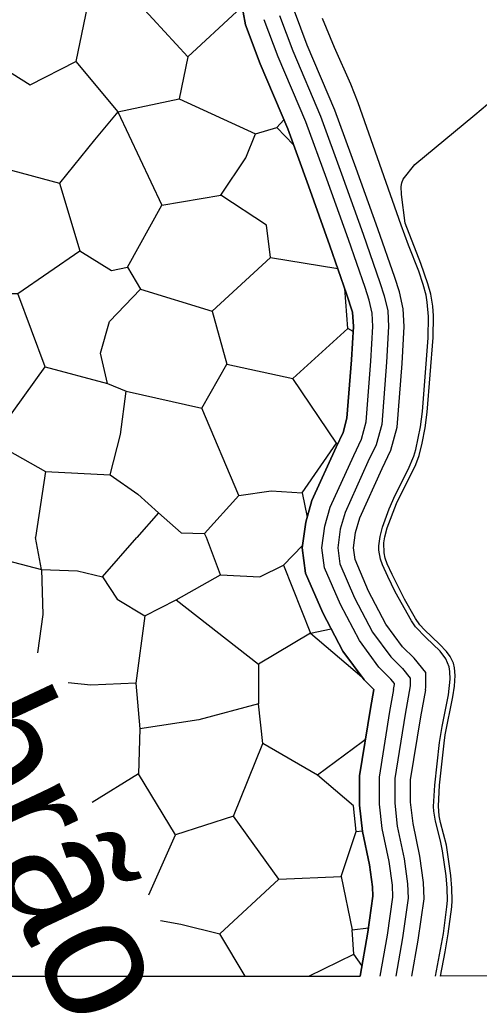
# Model space of a CAD drawing. Extents: x -64005 to -55000, y -89025 to -80000.
# Drawn here: x -61817 to -61523, y -89025 to -88387 of the extents above; entities that cross this region are included whole.
import ezdxf
from ezdxf.enums import TextEntityAlignment as Align

# ---------------------------------------------------------------- set-up
doc = ezdxf.new("R2010")
doc.units = 0
doc.header["$LTSCALE"] = 32
doc.linetypes.add('LONG_DASHED', pattern=[7.5, 6, -1.5])
for name, color, linetype, lineweight in [('19', 7, 'Continuous', 25), ('24', 7, 'Continuous', 25), ('31', 7, 'Continuous', 25), ('39', 7, 'LONG_DASHED', 25), ('7', 7, 'Continuous', 13), ('8', 7, 'Continuous', 25)]:
    doc.layers.add(name, color=color, linetype=linetype, lineweight=lineweight)

msp = doc.modelspace()

# ---------------------------------------------------------------- linework, layer by layer
at = {"layer": '19'}
for p, q in [((-61641.7, -88467.04), (-61652.48, -88456.03)), ((-61656.45, -88539.3), (-61613.33, -88546.21)), ((-61603.56, -88586.65), (-61606.92, -88584.67)), ((-61614.14, -88658.28), (-61613.36, -88658.38)), ((-61800.4, -88676.33), (-61806.81, -88718.73)), ((-61630.79, -88779.9), (-61617.65, -88777.1)), ((-61630.79, -88779.9), (-61598.03, -88807.8)), ((-61601.49, -88906.92), (-61597.56, -88906.6)), ((-61672.61, -88999.75), (-61688.94, -88972.65)), ((-61597.89, -88992.85), (-61603.03, -88985.59))]:
    msp.add_line(p, q, dxfattribs=at)
for points in [[(-61882.6, -88065.05), (-61881.03, -88064.78), (-61872.61, -88076.71), (-61848.56, -88123.48), (-61829.74, -88161.94), (-61806.37, -88213.61), (-61792.5, -88244.05), (-61782.76, -88256.32), (-61773.1, -88266.63), (-61754.16, -88282.18), (-61726.51, -88300.2), (-61705.08, -88310.6), (-61694.49, -88315.42), (-61690.43, -88318.22), (-61689.11, -88319.49), (-61686.13, -88328.43), (-61678.52, -88357.57), (-61672.5, -88390.28), (-61663.05, -88415.24), (-61645.42, -88456.86), (-61632.1, -88493.28), (-61618.35, -88531.8), (-61607.68, -88562.43), (-61603.86, -88574.21)], [(-61603.86, -88574.21), (-61607.68, -88562.43), (-61618.35, -88531.8), (-61632.1, -88493.28), (-61645.42, -88456.86), (-61663.05, -88415.24), (-61672.5, -88390.28), (-61678.52, -88357.57), (-61686.13, -88328.43), (-61689.11, -88319.49), (-61690.43, -88318.22), (-61694.49, -88315.42), (-61705.08, -88310.6), (-61726.51, -88300.2), (-61754.16, -88282.18), (-61773.1, -88266.63), (-61782.76, -88256.32), (-61792.5, -88244.05), (-61806.37, -88213.61), (-61829.74, -88161.94), (-61848.56, -88123.48), (-61872.61, -88076.71), (-61881.03, -88064.78), (-61882.6, -88065.05)], [(-61748.25, -88368.36), (-61731.76, -88386.41), (-61709.3, -88410.64), (-61678.05, -88381.57), (-61690.85, -88317.93)], [(-62155.05, -88340.93), (-62149.46, -88350.57), (-62108.22, -88423.39), (-62088.19, -88460.13), (-62058.93, -88515.66), (-62030.69, -88571.74), (-62016.98, -88599.98), (-62003.83, -88627.76), (-61978.23, -88683.64), (-61953.33, -88739.82), (-61904.37, -88852.55), (-61867.18, -88936.88), (-61848.07, -88978.81), (-61838.23, -88999.77), (-61599.09, -88999.74)], [(-61772.46, -88372.32), (-61781.06, -88413.73), (-61754.2, -88445.89), (-61715.01, -88437.52)], [(-61848.64, -88388.18), (-61827.51, -88417.69), (-61810.33, -88428.71), (-61781.06, -88413.73)], [(-61709.3, -88410.64), (-61715.01, -88437.52), (-61666.13, -88459.99), (-61652.48, -88456.03), (-61647.87, -88451.08)], [(-61851.28, -88443.69), (-61827.07, -88482.02), (-61791.62, -88491.72)], [(-61754.2, -88445.89), (-61769.18, -88463.96), (-61791.62, -88491.72), (-61778.42, -88534.9), (-61758.16, -88547.67), (-61748.03, -88545.47), (-61726.02, -88505.82)], [(-61754.2, -88445.89), (-61726.02, -88505.82), (-61688.16, -88499.2), (-61672.3, -88475.4), (-61666.13, -88459.99)], [(-61748.03, -88545.47), (-61739.67, -88559.57), (-61693.88, -88573.67), (-61656.45, -88539.3), (-61659.09, -88518.59), (-61688.16, -88499.2)], [(-61851.72, -88516.82), (-61845.12, -88552.51), (-61842.04, -88562.21), (-61818.26, -88562.21), (-61778.42, -88534.9)], [(-61835.13, -88656.96), (-61800.77, -88609.36), (-61818.26, -88562.21)], [(-61800.77, -88609.36), (-61760.77, -88619.95), (-61765.18, -88600.56), (-61759.46, -88580.29), (-61739.67, -88559.57)], [(-61693.88, -88573.67), (-61684.42, -88607.59), (-61642.15, -88616.84), (-61606.92, -88584.67), (-61608.84, -88559.1)], [(-61603.86, -88574.21), (-61603.36, -88583.4), (-61604.65, -88604.86), (-61607.51, -88642.28), (-61610, -88651.28), (-61614.49, -88660.76), (-61629.92, -88694.82), (-61633.84, -88708.71), (-61636.14, -88725.17), (-61633.93, -88741.51), (-61622.97, -88766.96), (-61610.17, -88791.35), (-61596.53, -88809.84), (-61590.3, -88816.07), (-61592.49, -88828.08), (-61599.44, -88871.27), (-61599.44, -88890.09), (-61597.51, -88907.07), (-61593.04, -88928.32), (-61591.1, -88942.39), (-61590.92, -88948.38), (-61594.2, -88971.53), (-61599.09, -88999.74)], [(-61599.09, -88999.74), (-61594.2, -88971.53), (-61590.92, -88948.38), (-61591.1, -88942.39), (-61593.04, -88928.32), (-61597.51, -88907.07), (-61599.44, -88890.09), (-61599.44, -88871.27), (-61592.49, -88828.08), (-61590.3, -88816.07), (-61596.53, -88809.84), (-61610.17, -88791.35), (-61622.97, -88766.96), (-61633.93, -88741.51), (-61636.14, -88725.17), (-61633.84, -88708.71), (-61629.92, -88694.82), (-61614.49, -88660.76), (-61610, -88651.28), (-61607.51, -88642.28), (-61604.65, -88604.86), (-61603.36, -88583.4), (-61603.86, -88574.21)], [(-61760.77, -88619.95), (-61748.89, -88624.78), (-61700.45, -88635.8), (-61684.42, -88607.59)], [(-61636.15, -88689.99), (-61614.14, -88658.28), (-61642.15, -88616.84)], [(-61835.13, -88656.96), (-61800.4, -88676.33), (-61759.01, -88678.54), (-61752.41, -88652.55), (-61748.89, -88624.78)], [(-61697.5, -88718.73), (-61698.69, -88716), (-61676.66, -88691.76), (-61700.45, -88635.8)], [(-61759.01, -88678.54), (-61741.4, -88690.89), (-61728.19, -88702.77), (-61742.05, -88718.73)], [(-61676.66, -88691.76), (-61655.97, -88688.68), (-61636.15, -88689.99), (-61632.97, -88705.62)], [(-61728.19, -88702.77), (-61713.65, -88715.56), (-61698.69, -88716)], [(-61830.18, -88732.16), (-61803.03, -88739.04), (-61806.81, -88718.73)], [(-61803.03, -88739.04), (-61779.94, -88739.92), (-61763.97, -88743.92), (-61742.05, -88718.73)], [(-61763.97, -88743.92), (-61754.65, -88758.12), (-61736.89, -88768.78), (-61716.92, -88758.58), (-61688.5, -88742.59), (-61697.5, -88718.73)], [(-61688.5, -88742.59), (-61663.2, -88743.92), (-61648.1, -88736.37), (-61635.94, -88723.72)], [(-61803.03, -88739.04), (-61802.14, -88767.9), (-61805.54, -88792.51)], [(-61648.1, -88736.37), (-61630.79, -88779.9), (-61664.08, -88799.88)], [(-61716.92, -88758.58), (-61664.08, -88799.88), (-61664.08, -88825.2)], [(-61736.89, -88768.78), (-61742.66, -88811.87), (-61771.51, -88813.2), (-61785.96, -88811.79)], [(-61742.66, -88811.87), (-61740, -88841.18), (-61740.88, -88870.05), (-61770.54, -88888.36)], [(-61680.06, -88897.13), (-61661.41, -88850.51), (-61664.08, -88825.2), (-61702.25, -88835.4), (-61740, -88841.18)], [(-61595.69, -88847.96), (-61597.5, -88849.61), (-61626.35, -88870.94), (-61661.41, -88850.51)], [(-61734.25, -88947.47), (-61717.36, -88909.13), (-61740.88, -88870.05)], [(-61651.21, -88937.55), (-61611.26, -88935.78), (-61601.49, -88906.92), (-61603.26, -88890.48), (-61626.35, -88870.94)], [(-61726.9, -88964.03), (-61713.8, -88966.43), (-61688.94, -88972.65), (-61651.21, -88937.55), (-61680.06, -88897.13), (-61717.36, -88909.13)], [(-61611.26, -88935.78), (-61604.16, -88969.97), (-61593.8, -88968.7)], [(-61631.96, -88999.74), (-61603.03, -88985.59), (-61604.16, -88969.97)]]:
    msp.add_lwpolyline(points, dxfattribs=at)
at = {"layer": '24'}
for points in [[(-61572.82, -88493.8), (-61572.39, -88491.32), (-61571.47, -88489.07), (-61563.97, -88479.72), (-61525.65, -88447.93), (-61472.91, -88403.49)], [(-61547.64, -88999.74), (-61544.62, -88984.07), (-61542.7, -88972.56), (-61540.43, -88955.27), (-61540.14, -88951.26), (-61540.26, -88943.19), (-61541.04, -88935.1), (-61543.86, -88915.82), (-61547.57, -88901.2), (-61548.42, -88897.02), (-61548.97, -88890.71), (-61548.3, -88877.28), (-61545.23, -88850.36), (-61544.52, -88845.13), (-61539.66, -88820.77), (-61538.68, -88813.86), (-61538.3, -88806.98), (-61538.57, -88802.07), (-61539.28, -88799.23), (-61541.42, -88794.85), (-61543.83, -88791.59), (-61548.22, -88786.95), (-61557.85, -88777.87), (-61560.73, -88774.68), (-61563.7, -88770.43), (-61570.55, -88758.22), (-61578.65, -88742.35), (-61581.76, -88735.44), (-61582.98, -88731.95), (-61583.77, -88728.44), (-61583.81, -88721.98), (-61583.2, -88718.19), (-61581.67, -88712.49), (-61575.81, -88696.79), (-61563.48, -88671.79), (-61561.31, -88665.99), (-61559.25, -88658.1), (-61557.43, -88648.27), (-61556.18, -88638.41), (-61552.34, -88590.59), (-61552.14, -88576.59), (-61552.6, -88570.43), (-61553.8, -88562.82), (-61555.62, -88556.07), (-61560.26, -88543.11), (-61570.13, -88517.3), (-61572.63, -88498.86), (-61572.82, -88493.8)], [(-56798.81, -88651.21), (-56747.66, -88705.55), (-56673.35, -88780.64), (-56593, -88853.12), (-56498.33, -88935.21), (-56420.71, -88999.21), (-61547.64, -88999.74)]]:
    msp.add_lwpolyline(points, dxfattribs=at)
at = {"layer": '39'}
msp.add_lwpolyline([(-61650.74, -88384.2), (-61642.17, -88406.86), (-61624.48, -88448.59), (-61610.94, -88485.62), (-61597.13, -88524.3), (-61586.35, -88555.27), (-61583.58, -88563.83), (-61581.37, -88573.49), (-61580.82, -88583.44), (-61582.2, -88606.38), (-61585.24, -88646.17), (-61588.83, -88659.16), (-61594.08, -88670.22), (-61608.73, -88702.56), (-61611.77, -88713.34), (-61613.43, -88725.22), (-61612.04, -88735.44), (-61602.65, -88757.27), (-61591.04, -88779.38), (-61579.43, -88795.13), (-61571.97, -88802.59), (-61566.99, -88808.67), (-61566.99, -88813.64), (-61570.31, -88831.88), (-61576.94, -88873.07), (-61576.94, -88888.82), (-61575.28, -88903.47), (-61570.86, -88924.47), (-61568.65, -88940.5), (-61568.37, -88949.62), (-61571.97, -88975.04), (-61576.24, -88999.74)], dxfattribs=at)
at = {"layer": '7'}
msp.add_line((-61838.23, -88999.77), (-61599.09, -88999.74), dxfattribs=at)
at = {"layer": '7', "lineweight": 25}
msp.add_lwpolyline([(-61550.75, -88999.74), (-61545.7, -88972.29), (-61543.45, -88955.14), (-61543.17, -88951.19), (-61543.28, -88943.24), (-61544.05, -88935.28), (-61546.31, -88919.39), (-61547.55, -88913.03), (-61550.83, -88900.4), (-61551.86, -88894.06), (-61552, -88890.87), (-61551.32, -88877.27), (-61548.21, -88850), (-61546.6, -88839.8), (-61542.5, -88819.47), (-61541.48, -88809.39), (-61541.56, -88804.37), (-61542, -88801.52), (-61544.24, -88796.3), (-61547.85, -88791.55), (-61557.05, -88782.68), (-61563.65, -88775.8), (-61566.23, -88772.06), (-61576.54, -88753.34), (-61581.41, -88743.54), (-61584.73, -88736.16), (-61586.03, -88732.44), (-61587.07, -88726.81), (-61587.08, -88723.87), (-61586.29, -88717.95), (-61584.7, -88712), (-61580.43, -88700.18), (-61576.71, -88691.59), (-61568.28, -88675.12), (-61564.72, -88666.62), (-61563.35, -88662.16), (-61560.39, -88647.66), (-61559.16, -88637.94), (-61557.66, -88618.43), (-61555.44, -88590.78), (-61555.26, -88576.95), (-61556.08, -88567.84), (-61556.87, -88563.33), (-61558.61, -88556.64), (-61561.56, -88548.03), (-61568.07, -88531.24), (-61572.84, -88518.63), (-61600.22, -88440.09), (-61604.92, -88428.12), (-61615.49, -88404.63), (-61623.22, -88386.21)], dxfattribs=at)
at = {"layer": '8'}
for points in [[(-61557.29, -88816.17), (-61556.99, -88814.54), (-61556.99, -88805.1), (-61564.55, -88795.87), (-61571.83, -88788.59), (-61582.54, -88774.06), (-61593.62, -88752.96), (-61602.31, -88732.74), (-61603.34, -88725.24), (-61601.96, -88715.4), (-61599.31, -88706), (-61585.01, -88674.43), (-61579.42, -88662.66), (-61575.34, -88647.9), (-61572.22, -88607.06), (-61570.8, -88583.46), (-61571.43, -88572.08), (-61573.93, -88561.15), (-61576.87, -88552.08), (-61587.7, -88520.97), (-61601.54, -88482.22), (-61615.17, -88444.92), (-61632.89, -88403.14), (-61641.07, -88381.5)], [(-61557.29, -88816.17), (-61560.45, -88833.57), (-61566.94, -88873.86), (-61566.94, -88888.26), (-61565.4, -88901.87), (-61561, -88922.76), (-61558.67, -88939.66), (-61558.35, -88950.17), (-61562.09, -88976.6), (-61566.09, -88999.74)]]:
    msp.add_lwpolyline(points, dxfattribs=at)
at = {"layer": '8', "linetype": 'LONG_DASHED'}
for points in [[(-61577.6, -88816.08), (-61576.99, -88812.74), (-61576.99, -88812.24), (-61579.39, -88809.31), (-61587.03, -88801.67), (-61599.54, -88784.7), (-61611.68, -88761.58), (-61621.77, -88738.14), (-61623.52, -88725.2), (-61621.58, -88711.28), (-61618.15, -88699.12), (-61603.15, -88666.02), (-61598.24, -88655.66), (-61595.14, -88644.44), (-61592.18, -88605.7), (-61590.84, -88583.43), (-61591.31, -88574.9), (-61593.23, -88566.49), (-61595.83, -88558.45), (-61606.56, -88527.64), (-61620.34, -88489.03), (-61633.79, -88452.26), (-61651.45, -88410.58), (-61660.41, -88386.9)], [(-61577.6, -88816.08), (-61580.17, -88830.19), (-61586.94, -88872.27), (-61586.94, -88889.38), (-61585.16, -88905.07), (-61580.72, -88926.18), (-61578.63, -88941.34), (-61578.39, -88949.07), (-61581.85, -88973.48), (-61586.4, -88999.74)]]:
    msp.add_lwpolyline(points, dxfattribs=at)

# ---------------------------------------------------------------- texts
at = {"layer": '31'}
msp.add_text('Cobrão', height=80, rotation=295.154, dxfattribs=at).set_placement((-61859.03, -88876.73), align=Align.CENTER)

doc.saveas('drawing.dxf')
